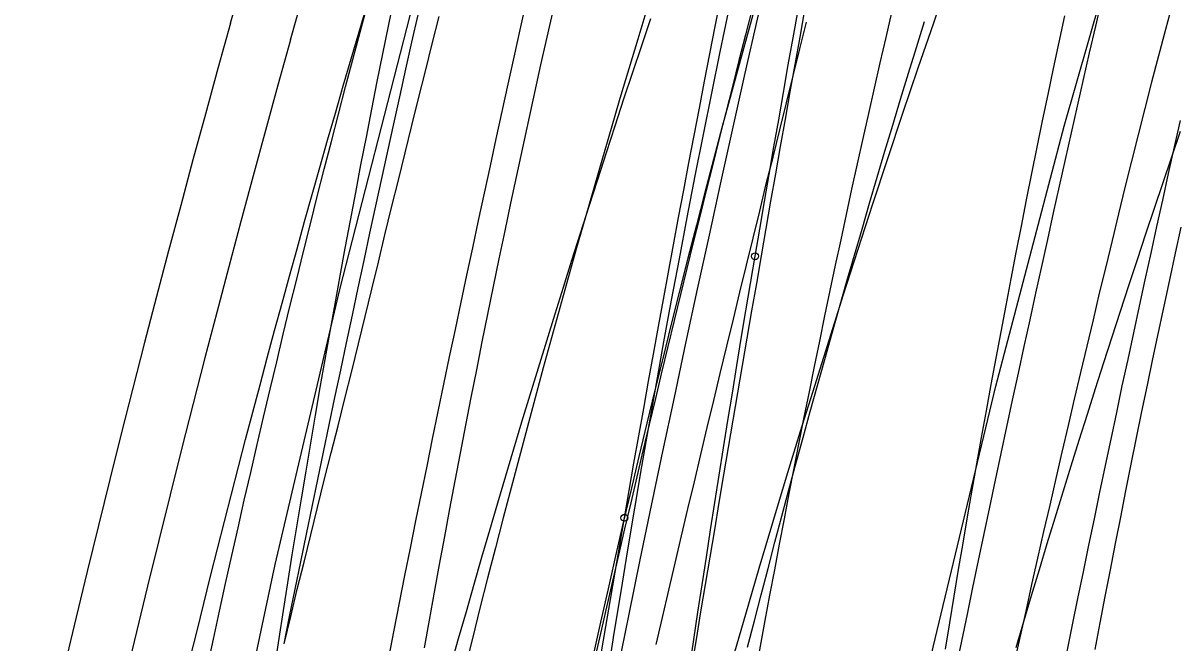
# Model space of a CAD drawing. Extents: x -14 to 1565148, y -25 to 642856.
# Drawn here: x 1564893.47 to 1564907.37, y 636612.02 to 636619.49 of the extents above; entities that cross this region are included whole.
import ezdxf

# ---------------------------------------------------------------- set-up
doc = ezdxf.new("R2010")
doc.units = 0
for name, color, linetype in [('GE_P_Alignment_100_Stations', 7, 'Continuous'), ('GE_X_Alignment', 7, 'Continuous'), ('MT_P_Work_Area', 7, 'Continuous'), ('PM_P_Edge_Line', 7, 'Continuous'), ('PV_P_EOP', 7, 'Continuous'), ('TR_Turning_Path26', 7, 'Continuous'), ('TR_Turning_Path28', 7, 'Continuous'), ('TR_Turning_Path28 - Copy-1', 7, 'Continuous'), ('TR_Turning_Path29', 7, 'Continuous')]:
    doc.layers.add(name, color=color, linetype=linetype)

msp = doc.modelspace()

# ---------------------------------------------------------------- linework, layer by layer
at = {"layer": 'GE_P_Alignment_100_Stations'}
for points in [[(1564894.476, 636602.28), (1564894.597, 636602.932), (1564895.161, 636606.283), (1564895.798, 636609.63), (1564896.505, 636612.963), (1564897.284, 636616.28), (1564898.134, 636619.58), (1564899.054, 636622.862), (1564900.044, 636626.122), (1564901.103, 636629.361)], [(1564902.439, 636601.76), (1564902.567, 636602.42), (1564903.123, 636605.624), (1564903.743, 636608.802), (1564904.432, 636611.966), (1564905.188, 636615.115), (1564906.011, 636618.247), (1564906.9, 636621.36), (1564907.856, 636624.454), (1564908.878, 636627.527)], [(1564895.691, 636611.73), (1564895.763, 636612.066), (1564895.836, 636612.402), (1564895.91, 636612.737), (1564895.984, 636613.072), (1564896.059, 636613.407), (1564896.135, 636613.741), (1564896.212, 636614.075), (1564896.289, 636614.409), (1564896.367, 636614.742), (1564896.445, 636615.076), (1564896.525, 636615.408), (1564896.604, 636615.741), (1564896.685, 636616.073), (1564896.766, 636616.405), (1564896.848, 636616.737), (1564896.931, 636617.069), (1564897.014, 636617.4), (1564897.098, 636617.731), (1564897.183, 636618.061), (1564897.268, 636618.391), (1564897.354, 636618.722), (1564897.441, 636619.051), (1564897.529, 636619.381), (1564897.617, 636619.71)]]:
    msp.add_lwpolyline(points, dxfattribs=at)
msp.add_arc((1565052.175, 636578.162), 155.536, 161.13776, 170.80813, dxfattribs=at)
at = {"layer": 'GE_X_Alignment'}
msp.add_arc((1565090.27, 636565.174), 201.75, 164.38184, 174.72467, dxfattribs=at)
at = {"layer": 'MT_P_Work_Area'}
for points in [[(1564898.623, 636611.744), (1564898.716, 636612.072), (1564898.809, 636612.399), (1564898.902, 636612.726), (1564898.997, 636613.053), (1564899.092, 636613.379), (1564899.188, 636613.706), (1564899.284, 636614.032), (1564899.382, 636614.358), (1564899.479, 636614.684), (1564899.578, 636615.009), (1564899.677, 636615.335), (1564899.777, 636615.66), (1564899.878, 636615.985), (1564899.979, 636616.309), (1564900.081, 636616.634), (1564900.184, 636616.958), (1564900.287, 636617.282), (1564900.391, 636617.606), (1564900.496, 636617.93), (1564900.601, 636618.253), (1564900.707, 636618.576), (1564900.814, 636618.899), (1564900.922, 636619.222), (1564901.03, 636619.545)], [(1564901.097, 636611.999), (1564901.172, 636612.326), (1564901.248, 636612.654), (1564901.325, 636612.981), (1564901.401, 636613.308), (1564901.478, 636613.635), (1564901.556, 636613.962), (1564901.633, 636614.289), (1564901.711, 636614.615), (1564901.789, 636614.942), (1564901.867, 636615.268), (1564901.946, 636615.595), (1564902.025, 636615.921), (1564902.104, 636616.247), (1564902.183, 636616.573), (1564902.263, 636616.899), (1564902.342, 636617.225), (1564902.422, 636617.551), (1564902.503, 636617.876), (1564902.583, 636618.202), (1564902.664, 636618.528), (1564902.745, 636618.853), (1564902.826, 636619.178), (1564902.907, 636619.503)], [(1564905.431, 636611.965), (1564905.523, 636612.278), (1564905.617, 636612.591), (1564905.711, 636612.903), (1564905.806, 636613.216), (1564905.901, 636613.528), (1564905.997, 636613.84), (1564906.094, 636614.152), (1564906.191, 636614.463), (1564906.29, 636614.775), (1564906.388, 636615.086), (1564906.488, 636615.397), (1564906.588, 636615.708), (1564906.688, 636616.018), (1564906.79, 636616.329), (1564906.892, 636616.639), (1564906.994, 636616.949), (1564907.098, 636617.258), (1564907.202, 636617.568), (1564907.306, 636617.877), (1564907.412, 636618.186)]]:
    msp.add_lwpolyline(points, dxfattribs=at)
msp.add_arc((1565053.64, 636568.192), 157.778, 155.99945, 182.74981, dxfattribs=at)
at = {"layer": 'PM_P_Edge_Line'}
for points in [[(1564907.313, 636619.728), (1564907.229, 636619.411), (1564907.146, 636619.094), (1564907.063, 636618.777), (1564906.981, 636618.46), (1564906.9, 636618.143), (1564906.821, 636617.825), (1564906.742, 636617.507), (1564906.664, 636617.189), (1564906.587, 636616.871), (1564906.51, 636616.552), (1564906.433, 636616.234), (1564906.357, 636615.915), (1564906.281, 636615.596), (1564906.206, 636615.277), (1564906.131, 636614.958), (1564906.056, 636614.639), (1564905.982, 636614.32), (1564905.908, 636614.001), (1564905.835, 636613.681), (1564905.762, 636613.362), (1564905.69, 636613.042), (1564905.618, 636612.722), (1564905.546, 636612.403), (1564905.475, 636612.083), (1564905.405, 636611.762)], [(1564896.614, 636612.006), (1564896.694, 636612.336), (1564896.773, 636612.665), (1564896.854, 636612.994), (1564896.935, 636613.323), (1564897.016, 636613.652), (1564897.098, 636613.98), (1564897.181, 636614.309), (1564897.264, 636614.637), (1564897.347, 636614.965), (1564897.43, 636615.294), (1564897.511, 636615.622), (1564897.59, 636615.952), (1564897.67, 636616.281), (1564897.749, 636616.61), (1564897.829, 636616.939), (1564897.909, 636617.268), (1564897.99, 636617.597), (1564898.071, 636617.926), (1564898.152, 636618.255), (1564898.234, 636618.583), (1564898.317, 636618.912), (1564898.399, 636619.24), (1564898.482, 636619.569)]]:
    msp.add_lwpolyline(points, dxfattribs=at)
msp.add_arc((1565173.963, 636549.697), 280.574, 158.77151, 167.20801, dxfattribs=at)
at = {"layer": 'PV_P_EOP'}
for p, q in [((1564895.969, 636619.491), (1564926.086, 636727.225)), ((1564896.692, 636619.289), (1564926.808, 636727.023))]:
    msp.add_line(p, q, dxfattribs=at)
for radius in [201.75, 201]:
    msp.add_arc((1565090.27, 636565.174), radius, 164.38184, 174.72467, dxfattribs=at)
at = {"layer": 'TR_Turning_Path26'}
for points in [[(1564897.876, 636611.841), (1564897.94, 636612.171), (1564898.005, 636612.501), (1564898.07, 636612.831), (1564898.136, 636613.161), (1564898.202, 636613.491), (1564898.269, 636613.82), (1564898.336, 636614.15), (1564898.403, 636614.479), (1564898.471, 636614.809), (1564898.539, 636615.138), (1564898.608, 636615.467), (1564898.677, 636615.796), (1564898.746, 636616.125), (1564898.816, 636616.453), (1564898.886, 636616.782), (1564898.956, 636617.111), (1564899.027, 636617.439), (1564899.098, 636617.768), (1564899.169, 636618.096), (1564899.241, 636618.424), (1564899.313, 636618.752), (1564899.385, 636619.08), (1564899.458, 636619.408), (1564899.531, 636619.736)], [(1564895.484, 636611.834), (1564895.565, 636612.164), (1564895.647, 636612.494), (1564895.729, 636612.824), (1564895.812, 636613.154), (1564895.895, 636613.483), (1564895.98, 636613.813), (1564896.065, 636614.142), (1564896.151, 636614.471), (1564896.237, 636614.8), (1564896.324, 636615.129), (1564896.412, 636615.457), (1564896.5, 636615.785), (1564896.589, 636616.113), (1564896.679, 636616.441), (1564896.77, 636616.769), (1564896.861, 636617.097), (1564896.953, 636617.424), (1564897.045, 636617.751), (1564897.138, 636618.078), (1564897.232, 636618.405), (1564897.327, 636618.732), (1564897.422, 636619.058), (1564897.518, 636619.384), (1564897.614, 636619.71)], [(1564902.197, 636611.968), (1564902.278, 636612.284), (1564902.36, 636612.6), (1564902.443, 636612.916), (1564902.526, 636613.232), (1564902.61, 636613.548), (1564902.694, 636613.863), (1564902.779, 636614.178), (1564902.865, 636614.493), (1564902.951, 636614.808), (1564903.038, 636615.123), (1564903.126, 636615.437), (1564903.214, 636615.752), (1564903.304, 636616.066), (1564903.393, 636616.38), (1564903.484, 636616.694), (1564903.575, 636617.007), (1564903.666, 636617.321), (1564903.758, 636617.634), (1564903.851, 636617.947), (1564903.945, 636618.26), (1564904.039, 636618.573), (1564904.134, 636618.885), (1564904.23, 636619.197), (1564904.326, 636619.509)], [(1564906.046, 636611.916), (1564906.111, 636612.236), (1564906.176, 636612.556), (1564906.241, 636612.876), (1564906.307, 636613.196), (1564906.373, 636613.516), (1564906.44, 636613.836), (1564906.507, 636614.156), (1564906.574, 636614.476), (1564906.642, 636614.796), (1564906.71, 636615.116), (1564906.779, 636615.436), (1564906.848, 636615.756), (1564906.917, 636616.077), (1564906.986, 636616.397), (1564907.056, 636616.717), (1564907.127, 636617.037), (1564907.197, 636617.357), (1564907.268, 636617.677), (1564907.34, 636617.997), (1564907.411, 636618.317)]]:
    msp.add_lwpolyline(points, dxfattribs=at)
msp.add_arc((1565054.322, 636573.101), 160.252, 158.95242, 176.11132, dxfattribs=at)
at = {"layer": 'TR_Turning_Path28'}
for points in [[(1564898.305, 636611.958), (1564898.365, 636612.294), (1564898.425, 636612.63), (1564898.486, 636612.965), (1564898.548, 636613.301), (1564898.611, 636613.637), (1564898.674, 636613.972), (1564898.738, 636614.307), (1564898.803, 636614.642), (1564898.868, 636614.977), (1564898.934, 636615.312), (1564899.001, 636615.647), (1564899.069, 636615.982), (1564899.137, 636616.316), (1564899.206, 636616.65), (1564899.275, 636616.985), (1564899.346, 636617.319), (1564899.417, 636617.653), (1564899.488, 636617.986), (1564899.561, 636618.32), (1564899.634, 636618.653), (1564899.708, 636618.987), (1564899.782, 636619.32), (1564899.857, 636619.653)], [(1564901.526, 636611.731), (1564901.58, 636612.061), (1564901.635, 636612.392), (1564901.69, 636612.722), (1564901.745, 636613.052), (1564901.8, 636613.383), (1564901.855, 636613.713), (1564901.911, 636614.043), (1564901.967, 636614.373), (1564902.023, 636614.703), (1564902.079, 636615.033), (1564902.135, 636615.363), (1564902.192, 636615.693), (1564902.249, 636616.023), (1564902.306, 636616.353), (1564902.363, 636616.683), (1564902.42, 636617.013), (1564902.478, 636617.343), (1564902.536, 636617.673), (1564902.594, 636618.002), (1564902.652, 636618.332), (1564902.71, 636618.662), (1564902.769, 636618.992), (1564902.828, 636619.321), (1564902.887, 636619.651)], [(1564906.384, 636611.941), (1564906.444, 636612.26), (1564906.505, 636612.579), (1564906.566, 636612.898), (1564906.627, 636613.217), (1564906.69, 636613.535), (1564906.753, 636613.854), (1564906.817, 636614.172), (1564906.881, 636614.491), (1564906.946, 636614.809), (1564907.012, 636615.127), (1564907.078, 636615.445), (1564907.145, 636615.762), (1564907.213, 636616.08), (1564907.282, 636616.397), (1564907.351, 636616.715), (1564907.42, 636617.032)]]:
    msp.add_lwpolyline(points, dxfattribs=at)
msp.add_arc((1565059.003, 636583.538), 159.215, 162.4061, 176.78782, dxfattribs=at)
at = {"layer": 'TR_Turning_Path28 - Copy-1'}
for points in [[(1564896.502, 636611.734), (1564896.554, 636612.071), (1564896.606, 636612.408), (1564896.659, 636612.745), (1564896.712, 636613.081), (1564896.767, 636613.418), (1564896.822, 636613.754), (1564896.878, 636614.091), (1564896.934, 636614.427), (1564896.992, 636614.763), (1564897.05, 636615.099), (1564897.108, 636615.435), (1564897.168, 636615.771), (1564897.228, 636616.106), (1564897.289, 636616.442), (1564897.351, 636616.777), (1564897.413, 636617.112), (1564897.476, 636617.447), (1564897.54, 636617.782), (1564897.605, 636618.117), (1564897.67, 636618.451), (1564897.736, 636618.786), (1564897.803, 636619.12), (1564897.87, 636619.454), (1564897.938, 636619.789)], [(1564900.713, 636613.527), (1564900.771, 636613.856), (1564900.828, 636614.185), (1564900.886, 636614.514), (1564900.945, 636614.843), (1564901.004, 636615.172), (1564901.063, 636615.501), (1564901.123, 636615.831), (1564901.183, 636616.16), (1564901.244, 636616.489), (1564901.305, 636616.818), (1564901.366, 636617.147), (1564901.428, 636617.476), (1564901.49, 636617.805), (1564901.553, 636618.134), (1564901.616, 636618.463), (1564901.679, 636618.791), (1564901.743, 636619.119), (1564901.806, 636619.448), (1564901.871, 636619.776)], [(1564904.581, 636611.943), (1564904.633, 636612.263), (1564904.685, 636612.582), (1564904.738, 636612.902), (1564904.792, 636613.221), (1564904.847, 636613.54), (1564904.902, 636613.859), (1564904.958, 636614.178), (1564905.015, 636614.496), (1564905.073, 636614.815), (1564905.131, 636615.133), (1564905.189, 636615.452), (1564905.249, 636615.77), (1564905.309, 636616.088), (1564905.37, 636616.406), (1564905.432, 636616.724), (1564905.494, 636617.041), (1564905.557, 636617.359), (1564905.621, 636617.676), (1564905.685, 636617.993), (1564905.75, 636618.311), (1564905.816, 636618.628), (1564905.882, 636618.944), (1564905.949, 636619.261), (1564906.017, 636619.578)], [(1564900.433, 636611.887), (1564900.489, 636612.215), (1564900.544, 636612.543), (1564900.6, 636612.871), (1564900.656, 636613.199), (1564900.713, 636613.527)]]:
    msp.add_lwpolyline(points, dxfattribs=at)
msp.add_circle((1564900.713, 636613.527), 0.0417, dxfattribs=at)
msp.add_circle((1564900.713, 636613.527), 0.0417, dxfattribs=at)
msp.add_arc((1565051.625, 636588.231), 152.918, 164.14187, 176.34438, dxfattribs=at)
at = {"layer": 'TR_Turning_Path29'}
for points in [[(1564904.71, 636611.719), (1564904.777, 636612.042), (1564904.844, 636612.365), (1564904.911, 636612.688), (1564904.978, 636613.011), (1564905.046, 636613.333), (1564905.114, 636613.656), (1564905.182, 636613.979), (1564905.251, 636614.301), (1564905.32, 636614.624), (1564905.389, 636614.946), (1564905.459, 636615.269), (1564905.528, 636615.591), (1564905.599, 636615.913), (1564905.669, 636616.236), (1564905.74, 636616.558), (1564905.811, 636616.88), (1564905.882, 636617.202), (1564905.953, 636617.524), (1564906.025, 636617.846), (1564906.098, 636618.168), (1564906.17, 636618.489), (1564906.243, 636618.811), (1564906.316, 636619.133), (1564906.389, 636619.454), (1564906.463, 636619.776)], [(1564902.287, 636616.679), (1564902.342, 636617.008), (1564902.399, 636617.338), (1564902.456, 636617.667), (1564902.513, 636617.997), (1564902.571, 636618.326), (1564902.629, 636618.655), (1564902.687, 636618.985), (1564902.746, 636619.314), (1564902.806, 636619.644)], [(1564896.614, 636612.006), (1564896.681, 636612.337), (1564896.748, 636612.667), (1564896.815, 636612.998), (1564896.883, 636613.328), (1564896.951, 636613.658), (1564897.019, 636613.988), (1564897.088, 636614.318), (1564897.157, 636614.648), (1564897.226, 636614.978), (1564897.296, 636615.308), (1564897.365, 636615.638), (1564897.436, 636615.968), (1564897.506, 636616.297), (1564897.577, 636616.627), (1564897.648, 636616.957), (1564897.719, 636617.286), (1564897.791, 636617.616), (1564897.863, 636617.945), (1564897.935, 636618.274), (1564898.008, 636618.603), (1564898.081, 636618.933), (1564898.154, 636619.262), (1564898.227, 636619.591)], [(1564901.5, 636611.73), (1564901.549, 636612.06), (1564901.599, 636612.39), (1564901.649, 636612.721), (1564901.7, 636613.051), (1564901.751, 636613.381), (1564901.803, 636613.711), (1564901.855, 636614.041), (1564901.907, 636614.371), (1564901.96, 636614.701), (1564902.013, 636615.031), (1564902.067, 636615.361), (1564902.121, 636615.69), (1564902.176, 636616.02), (1564902.231, 636616.35), (1564902.287, 636616.679)]]:
    msp.add_lwpolyline(points, dxfattribs=at)
msp.add_circle((1564902.287, 636616.679), 0.0417, dxfattribs=at)
msp.add_circle((1564902.287, 636616.679), 0.0417, dxfattribs=at)
msp.add_arc((1565256.127, 636539.493), 362.757, 158.08889, 171.57273, dxfattribs=at)

doc.saveas('drawing.dxf')
